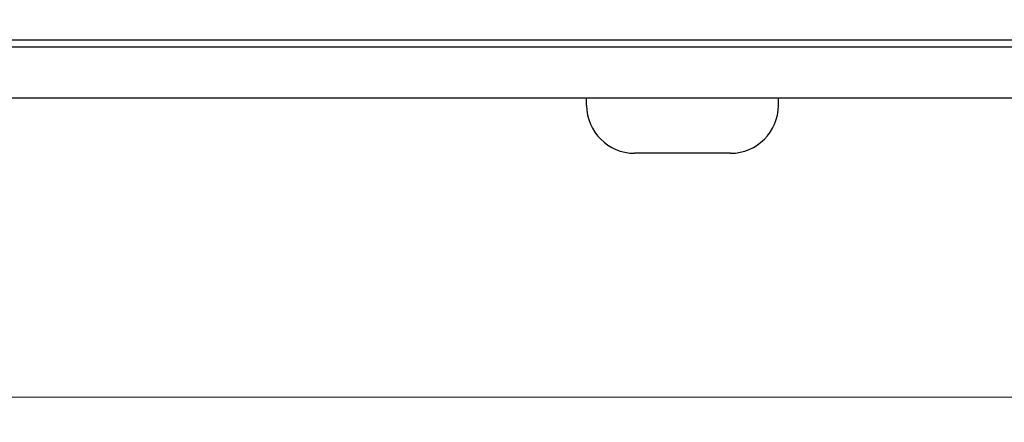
# Model space of a CAD drawing. Header units: millimetres. Extents: x 399 to 6233, y -1870 to 1602.
# Tile 642 of 656: x 5376 to 5415, y 720 to 736. Entities that reach past the tile are written whole.
import ezdxf

# ---------------------------------------------------------------- set-up
doc = ezdxf.new("R2010")
doc.units = ezdxf.units.MM
doc.layers.add('AM_5', color=3, linetype='Continuous', lineweight=25)
doc.layers.add('可見 (ISO)', color=7, linetype='Continuous', lineweight=25)
doc.styles.add('尺寸標註', font='romans.shx', dxfattribs={"bigfont": 'CHINESET.SHX'})
doc.dimstyles.new('CNS1$0', dxfattribs={"dimtxt": 2.5, "dimasz": 2.5, "dimexe": 1, "dimexo": 1, "dimgap": 1.5, "dimtad": 1, "dimtoh": 1, "dimdec": 1, "dimdsep": 46, "dimtxsty": '尺寸標註', "dimcen": 0, "dimclrd": 2, "dimclre": 2, "dimclrt": 1, "dimadec": 0, "dimazin": 2, "dimtp": 0.1, "dimtm": 0.1, "dimtfac": 0.71, "dimtdec": 1, "dimtmove": 0, "dimatfit": 0, "dimfxl": 0, "dimlwd": 13, "dimlwe": 13, "dimarcsym": 0})

# ---------------------------------------------------------------- blocks, each defined once
blk = doc.blocks.new('*D307')
at = {"layer": 'AM_5', "color": 2, "lineweight": 13}
for p, q in [((5314.686, 750.079), (5314.686, 719.715)), ((5530.199, 744.193), (5530.199, 719.715)), ((5317.186, 720.715), (5527.699, 720.715))]:
    blk.add_line(p, q, dxfattribs=at)
at = {"layer": 'AM_5', "color": 2, "lineweight": -2}
for points in [[(5317.186, 721.132), (5317.186, 720.298), (5314.686, 720.715)], [(5527.699, 721.132), (5527.699, 720.298), (5530.199, 720.715)]]:
    blk.add_solid(points, dxfattribs=at)
at = {"layer": 'Defpoints', "color": 0, "lineweight": -2}
for p in [(5314.686, 751.079), (5530.199, 745.193), (5530.199, 720.715)]:
    blk.add_point(p, dxfattribs=at)
at = {"layer": 'AM_5', "color": 1, "insert": (5422.443, 723.465), "char_height": 2.5, "attachment_point": 5, "style": '尺寸標註'}
blk.add_mtext('215.5', dxfattribs=at)

msp = doc.modelspace()

# ---------------------------------------------------------------- linework, layer by layer
at = {"layer": '可見 (ISO)'}
for p, q in [((5330.636, 734.879), (5435.136, 734.879)), ((5439.386, 734.579), (5326.386, 734.579)), ((5359.386, 732.579), (5459.86, 732.579)), ((5398.586, 732.279), (5398.586, 732.579)), ((5406.186, 732.279), (5406.186, 732.579)), ((5404.286, 730.379), (5400.486, 730.379))]:
    msp.add_line(p, q, dxfattribs=at)
for centre, start, end in [((5400.486, 732.279), 180, 270), ((5404.286, 732.279), 270, 0)]:
    msp.add_arc(centre, 1.9, start, end, dxfattribs=at)

# ---------------------------------------------------------------- dimensions: what is measured, and where the dimension line sits
at = {"layer": 'AM_5'}
dim = msp.add_linear_dim(base=(5530.199, 720.715), p1=(5314.686, 751.079), p2=(5530.199, 745.193), dimstyle='CNS1$0', override={"dimpost": ''}, dxfattribs=at)
dim.commit()
dim.dimension.update_dxf_attribs({"geometry": '*D307', "text_midpoint": (5422.443, 723.465)})

doc.saveas('drawing.dxf')
